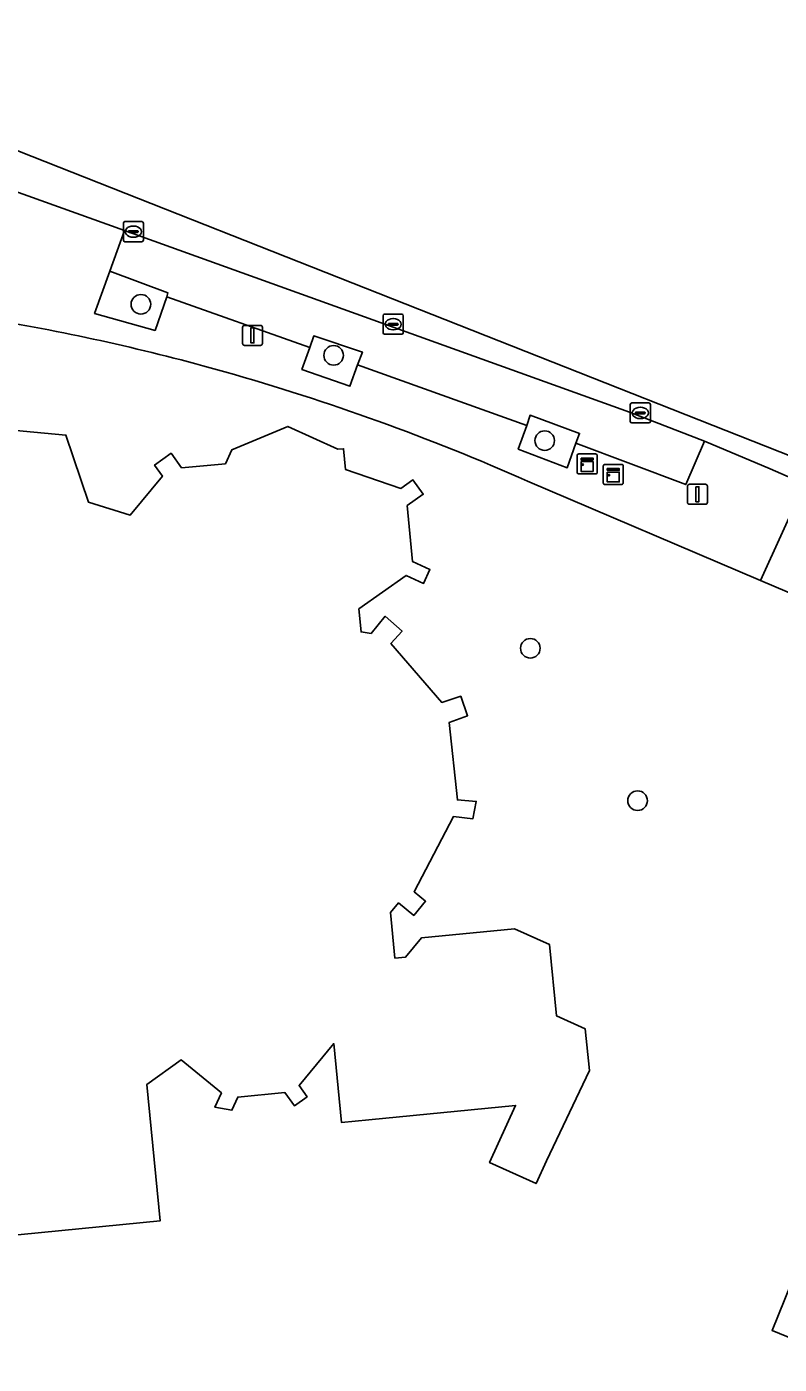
# Model space of a CAD drawing. Extents: x 159371 to 159986, y 382987 to 383597.
# Drawn here: x 159734.2 to 159771.8, y 383518.9 to 383585.6 of the extents above; entities that cross this region are included whole.
import ezdxf

# ---------------------------------------------------------------- set-up
doc = ezdxf.new("R2010")
doc.units = 0
for name, color, linetype in [('IMGEO_Boom', 7, 'Continuous'), ('IMGEO_Erf', 7, 'Continuous'), ('IMGEO_Groenvoorziening', 7, 'Continuous'), ('IMGEO_Kast', 7, 'Continuous'), ('IMGEO_Kolk', 7, 'Continuous'), ('IMGEO_Lichtmast', 7, 'Continuous'), ('IMGEO_Pand', 7, 'Continuous'), ('IMGEO_Parkeervlak_open', 7, 'Continuous'), ('IMGEO_Rijbaan_lokaal_open', 7, 'Continuous'), ('IMGEO_Voetpad_open', 7, 'Continuous')]:
    doc.layers.add(name, color=color, linetype=linetype)

msp = doc.modelspace()

# ---------------------------------------------------------------- linework, layer by layer
at = {"layer": 'IMGEO_Boom'}
for centre in [(159739.926, 383571.776), (159749.538, 383569.23), (159760.065, 383564.977), (159759.348, 383554.622), (159764.696, 383547.022)]:
    msp.add_circle(centre, 0.489, dxfattribs=at)
at = {"layer": 'IMGEO_Erf'}
for points in [[(159732.086, 383565.625), (159736.19, 383565.255), (159737.305, 383561.912), (159739.394, 383561.263), (159741.002, 383563.208), (159740.609, 383563.76), (159741.435, 383564.348), (159741.954, 383563.619), (159744.142, 383563.827), (159744.461, 383564.524), (159747.248, 383565.689), (159749.754, 383564.544), (159750.032, 383564.57), (159750.13, 383563.541), (159752.891, 383562.592), (159753.496, 383563.022), (159754.006, 383562.305), (159753.208, 383561.736), (159753.473, 383558.945), (159754.343, 383558.547), (159754.026, 383557.853), (159753.148, 383558.254), (159750.798, 383556.583), (159750.907, 383555.439), (159751.403, 383555.357), (159752.116, 383556.219), (159752.949, 383555.474), (159752.395, 383554.862), (159754.933, 383551.919), (159755.881, 383552.226), (159756.221, 383551.256), (159755.305, 383550.924), (159755.712, 383547.063), (159756.652, 383546.987), (159756.477, 383546.109), (159755.516, 383546.232), (159753.549, 383542.479), (159754.123, 383542.005), (159753.538, 383541.297), (159752.78, 383541.924), (159752.38, 383541.44), (159752.596, 383539.176), (159753.13, 383539.227), (159753.916, 383540.183), (159758.56, 383540.639), (159760.312, 383539.844), (159760.661, 383536.287), (159762.09, 383535.639), (159762.292, 383533.574), (159760.148, 383529.057), (159759.638, 383527.932), (159757.318, 383528.974), (159758.612, 383531.827), (159751.29, 383531.109), (159749.927, 383530.975), (159749.541, 383534.911), (159747.818, 383532.812), (159748.212, 383532.261), (159747.582, 383531.81), (159747.11, 383532.469), (159744.759, 383532.238), (159744.464, 383531.587), (159743.617, 383531.738), (159743.938, 383532.447), (159741.93, 383534.097), (159740.225, 383532.876), (159740.892, 383526.075), (159725.826, 383524.597)], [(159785.366, 383551.823), (159770.834, 383558.006), (159759.211, 383562.952)], [(159775.515, 383518.919), (159771.401, 383520.61), (159772.363, 383522.951)]]:
    msp.add_lwpolyline(points, dxfattribs=at)
for centre, radius, start, end in [((159715.615, 383468.382), 104.001, 74.09973, 80.7237), ((159714.024, 383461.415), 111.138, 66.00942, 74.29506)]:
    msp.add_arc(centre, radius, start, end, dxfattribs=at)
at = {"layer": 'IMGEO_Groenvoorziening'}
for points in [[(159741.22, 383572.14), (159741.267, 383572.352), (159738.378, 383573.421), (159737.615, 383571.317), (159740.634, 383570.475)], [(159748.548, 383570.199), (159748.358, 383569.616), (159747.955, 383568.524), (159750.347, 383567.691), (159750.736, 383568.762), (159750.974, 383569.393)], [(159759.339, 383566.24), (159759.179, 383565.733), (159758.747, 383564.555), (159761.192, 383563.627), (159761.625, 383564.843), (159761.802, 383565.337)]]:
    msp.add_lwpolyline(points, close=True, dxfattribs=at)
at = {"layer": 'IMGEO_Kast'}
for p, q in [((159761.683, 383563.388), (159761.683, 383564.229)), ((159761.683, 383564.229), (159761.683, 383563.388)), ((159761.758, 383564.313), (159762.599, 383564.313)), ((159762.599, 383564.313), (159761.758, 383564.313)), ((159762.683, 383564.238), (159762.683, 383563.397)), ((159762.683, 383563.397), (159762.683, 383564.238)), ((159762.986, 383562.867), (159762.986, 383563.708)), ((159762.986, 383563.708), (159762.986, 383562.867)), ((159763.061, 383563.792), (159763.902, 383563.792)), ((159763.902, 383563.792), (159763.061, 383563.792)), ((159763.986, 383563.717), (159763.986, 383562.876)), ((159763.986, 383562.876), (159763.986, 383563.717)), ((159762.608, 383563.313), (159761.767, 383563.313)), ((159761.767, 383563.313), (159762.608, 383563.313)), ((159763.911, 383562.792), (159763.07, 383562.792)), ((159763.07, 383562.792), (159763.911, 383562.792))]:
    msp.add_line(p, q, dxfattribs=at)
for points in [[(159761.878, 383564.103), (159762.478, 383564.103), (159762.478, 383564.018), (159761.878, 383564.018), (159761.878, 383564.103)], [(159761.878, 383563.928), (159762.478, 383563.928), (159762.478, 383563.439), (159761.878, 383563.439), (159761.878, 383563.928)], [(159763.181, 383563.582), (159763.781, 383563.582), (159763.781, 383563.497), (159763.181, 383563.497), (159763.181, 383563.582)], [(159763.181, 383563.407), (159763.781, 383563.407), (159763.781, 383562.918), (159763.181, 383562.918), (159763.181, 383563.407)]]:
    msp.add_lwpolyline(points, dxfattribs=at)
for centre in [(159761.962, 383563.777), (159763.265, 383563.256)]:
    msp.add_circle(centre, 0.0377, dxfattribs=at)
for centre, start, end in [((159761.761, 383564.235), 92.4484, 184.28452), ((159761.761, 383564.235), 92.4484, 184.28452), ((159762.605, 383564.235), 2.4484, 94.28452), ((159762.605, 383564.235), 2.4484, 94.28452), ((159762.605, 383563.391), 272.4484, 4.28452), ((159762.605, 383563.391), 272.4484, 4.28452), ((159763.064, 383563.714), 92.4484, 184.28452), ((159763.064, 383563.714), 92.4484, 184.28452), ((159763.908, 383563.714), 2.4484, 94.28452), ((159763.908, 383563.714), 2.4484, 94.28452), ((159761.761, 383563.391), 182.4484, 274.28452), ((159761.761, 383563.391), 182.4484, 274.28452), ((159763.064, 383562.87), 182.4484, 274.28452), ((159763.064, 383562.87), 182.4484, 274.28452), ((159763.908, 383562.87), 272.4484, 4.28452), ((159763.908, 383562.87), 272.4484, 4.28452)]:
    msp.add_arc(centre, 0.0779, start, end, dxfattribs=at)
at = {"layer": 'IMGEO_Kolk'}
for p, q in [((159739.051, 383574.972), (159739.051, 383575.824)), ((159739.126, 383575.898), (159739.978, 383575.898)), ((159739.31, 383575.392), (159739.31, 383575.404)), ((159739.353, 383575.441), (159739.751, 383575.441)), ((159739.539, 383575.678), (159739.564, 383575.678)), ((159739.794, 383575.404), (159739.794, 383575.392)), ((159740.052, 383575.824), (159740.052, 383574.972)), ((159739.978, 383574.898), (159739.126, 383574.898)), ((159739.748, 383575.355), (159739.35, 383575.355)), ((159739.562, 383575.118), (159739.537, 383575.118)), ((159752.008, 383570.356), (159752.008, 383571.208)), ((159752.083, 383571.282), (159752.935, 383571.282)), ((159752.267, 383570.776), (159752.267, 383570.788)), ((159752.705, 383570.739), (159752.307, 383570.739)), ((159752.31, 383570.825), (159752.708, 383570.825)), ((159752.496, 383571.062), (159752.521, 383571.062)), ((159752.751, 383570.788), (159752.751, 383570.776)), ((159753.009, 383571.208), (159753.009, 383570.356)), ((159752.935, 383570.282), (159752.083, 383570.282)), ((159752.519, 383570.502), (159752.494, 383570.502)), ((159764.333, 383565.932), (159764.333, 383566.784)), ((159764.408, 383566.858), (159765.26, 383566.858)), ((159765.334, 383566.784), (159765.334, 383565.932)), ((159764.592, 383566.352), (159764.592, 383566.364)), ((159765.03, 383566.315), (159764.632, 383566.315)), ((159764.635, 383566.401), (159765.033, 383566.401)), ((159764.844, 383566.078), (159764.819, 383566.078)), ((159764.821, 383566.638), (159764.846, 383566.638)), ((159765.076, 383566.364), (159765.076, 383566.352)), ((159765.26, 383565.858), (159764.408, 383565.858))]:
    msp.add_line(p, q, dxfattribs=at)
for points in [[(159739.051, 383574.972), (159739.051, 383575.824)], [(159739.126, 383575.898), (159739.978, 383575.898)], [(159740.052, 383575.824), (159740.052, 383574.972)], [(159739.978, 383574.898), (159739.126, 383574.898)], [(159752.008, 383570.356), (159752.008, 383571.208)], [(159752.083, 383571.282), (159752.935, 383571.282)], [(159753.009, 383571.208), (159753.009, 383570.356)], [(159752.935, 383570.282), (159752.083, 383570.282)], [(159764.333, 383565.932), (159764.333, 383566.784)], [(159764.408, 383566.858), (159765.26, 383566.858)], [(159765.334, 383566.784), (159765.334, 383565.932)], [(159765.26, 383565.858), (159764.408, 383565.858)]]:
    msp.add_lwpolyline(points, dxfattribs=at)
for centre, radius, start, end in [((159739.128, 383575.822), 0.0765, 91.55205, 178.44795), ((159739.128, 383575.822), 0.0765, 91.55205, 178.44795), ((159739.35, 383575.401), 0.0403, 85.87752, 175.75265), ((159739.755, 383575.403), 0.0386, 1.73085, 96.63898), ((159739.976, 383575.822), 0.0765, 1.55205, 88.44795), ((159739.976, 383575.822), 0.0765, 1.55205, 88.44795), ((159739.128, 383574.974), 0.0765, 181.55205, 268.44795), ((159739.128, 383574.974), 0.0765, 181.55205, 268.44795), ((159739.347, 383575.391), 0.0366, 178.93798, 274.71019), ((159739.751, 383575.398), 0.043, 264.86636, 352.45326), ((159739.976, 383574.974), 0.0765, 271.55205, 358.44795), ((159739.976, 383574.974), 0.0765, 271.55205, 358.44795), ((159752.085, 383571.206), 0.0765, 91.55205, 178.44795), ((159752.085, 383571.206), 0.0765, 91.55205, 178.44795), ((159752.307, 383570.785), 0.0403, 85.87752, 175.75265), ((159752.304, 383570.775), 0.0366, 178.93798, 274.71019), ((159752.708, 383570.782), 0.043, 264.86636, 352.45326), ((159752.712, 383570.787), 0.0386, 1.73085, 96.63898), ((159752.933, 383571.206), 0.0765, 1.55205, 88.44795), ((159752.933, 383571.206), 0.0765, 1.55205, 88.44795), ((159752.085, 383570.358), 0.0765, 181.55205, 268.44795), ((159752.085, 383570.358), 0.0765, 181.55205, 268.44795), ((159752.933, 383570.358), 0.0765, 271.55205, 358.44795), ((159752.933, 383570.358), 0.0765, 271.55205, 358.44795), ((159764.41, 383566.782), 0.0765, 91.55205, 178.44795), ((159764.41, 383566.782), 0.0765, 91.55205, 178.44795), ((159765.258, 383566.782), 0.0765, 1.55205, 88.44795), ((159765.258, 383566.782), 0.0765, 1.55205, 88.44795), ((159764.632, 383566.361), 0.0403, 85.87752, 175.75265), ((159764.629, 383566.351), 0.0366, 178.93798, 274.71019), ((159765.033, 383566.358), 0.043, 264.86636, 352.45326), ((159765.037, 383566.363), 0.0386, 1.73085, 96.63898), ((159764.41, 383565.934), 0.0765, 181.55205, 268.44795), ((159764.41, 383565.934), 0.0765, 181.55205, 268.44795), ((159765.258, 383565.934), 0.0765, 271.55205, 358.44795), ((159765.258, 383565.934), 0.0765, 271.55205, 358.44795)]:
    msp.add_arc(centre, radius, start, end, dxfattribs=at)
for centre, major_axis, ratio, start_param, end_param in [((159739.538, 383575.398), (-0.387, 0.002), 0.722429, 4.712389, 7.853982), ((159739.563, 383575.398), (-0.39, 0.002), 0.717154, 1.570796, 4.712389), ((159752.495, 383570.782), (-0.387, 0.002), 0.722429, 4.712389, 7.853982), ((159752.52, 383570.782), (-0.39, 0.002), 0.717154, 1.570796, 4.712389), ((159764.82, 383566.358), (-0.387, 0.002), 0.722429, 4.712389, 7.853982), ((159764.845, 383566.358), (-0.39, 0.002), 0.717154, 1.570796, 4.712389)]:
    msp.add_ellipse(centre, major_axis=major_axis, ratio=ratio, start_param=start_param, end_param=end_param, dxfattribs=at)
at = {"layer": 'IMGEO_Lichtmast'}
for p, q in [((159744.995, 383569.825), (159744.995, 383570.625)), ((159744.995, 383570.625), (159744.995, 383569.825)), ((159745.095, 383570.725), (159745.885, 383570.725)), ((159745.885, 383570.725), (159745.095, 383570.725)), ((159745.985, 383570.625), (159745.985, 383569.825)), ((159745.985, 383569.825), (159745.985, 383570.625)), ((159745.885, 383569.725), (159745.095, 383569.725)), ((159745.095, 383569.725), (159745.885, 383569.725)), ((159767.286, 383562.803), (159768.076, 383562.803)), ((159768.076, 383562.803), (159767.286, 383562.803)), ((159767.186, 383561.903), (159767.186, 383562.703)), ((159767.186, 383562.703), (159767.186, 383561.903)), ((159768.176, 383562.703), (159768.176, 383561.903)), ((159768.176, 383561.903), (159768.176, 383562.703)), ((159768.076, 383561.803), (159767.286, 383561.803)), ((159767.286, 383561.803), (159768.076, 383561.803))]:
    msp.add_line(p, q, dxfattribs=at)
for points in [[(159745.415, 383570.6), (159745.565, 383570.6), (159745.565, 383569.85), (159745.415, 383569.85), (159745.415, 383570.6)], [(159767.606, 383562.678), (159767.756, 383562.678), (159767.756, 383561.928), (159767.606, 383561.928), (159767.606, 383562.678)]]:
    msp.add_lwpolyline(points, dxfattribs=at)
for centre, start, end in [((159745.095, 383570.625), 90, 180), ((159745.095, 383570.625), 90, 180), ((159745.885, 383570.625), 0, 90), ((159745.885, 383570.625), 360, 90), ((159745.095, 383569.825), 180, 270), ((159745.095, 383569.825), 180, 270), ((159745.885, 383569.825), 270, 0), ((159745.885, 383569.825), 270, 0), ((159767.286, 383562.703), 90, 180), ((159767.286, 383562.703), 90, 180), ((159768.076, 383562.703), 0, 90), ((159768.076, 383562.703), 360, 90), ((159767.286, 383561.903), 180, 270), ((159767.286, 383561.903), 180, 270), ((159768.076, 383561.903), 270, 0), ((159768.076, 383561.903), 270, 0)]:
    msp.add_arc(centre, 0.1, start, end, dxfattribs=at)
at = {"layer": 'IMGEO_Pand'}
for points in [[(159725.826, 383524.597), (159740.892, 383526.075), (159740.225, 383532.876), (159741.93, 383534.097), (159743.938, 383532.447), (159743.617, 383531.738), (159744.464, 383531.587), (159744.759, 383532.238), (159747.11, 383532.469), (159747.582, 383531.81), (159748.212, 383532.261), (159747.818, 383532.812), (159749.541, 383534.911), (159749.927, 383530.975), (159751.29, 383531.109), (159758.612, 383531.827), (159757.318, 383528.974), (159759.638, 383527.932), (159760.148, 383529.057), (159762.292, 383533.574), (159762.09, 383535.639), (159760.661, 383536.287), (159760.312, 383539.844), (159758.56, 383540.639), (159753.916, 383540.183), (159753.13, 383539.227), (159752.596, 383539.176), (159752.38, 383541.44), (159752.78, 383541.924), (159753.538, 383541.297), (159754.123, 383542.005), (159753.549, 383542.479), (159755.516, 383546.232), (159756.477, 383546.109), (159756.652, 383546.987), (159755.712, 383547.063), (159755.305, 383550.924), (159756.221, 383551.256), (159755.881, 383552.226), (159754.933, 383551.919), (159752.395, 383554.862), (159752.949, 383555.474), (159752.116, 383556.219), (159751.403, 383555.357), (159750.907, 383555.439), (159750.798, 383556.583), (159753.148, 383558.254), (159754.026, 383557.853), (159754.343, 383558.547), (159753.473, 383558.945), (159753.208, 383561.736), (159754.006, 383562.305), (159753.496, 383563.022), (159752.891, 383562.592), (159750.13, 383563.541), (159750.032, 383564.57), (159749.754, 383564.544), (159747.248, 383565.689), (159744.461, 383564.524), (159744.142, 383563.827), (159741.954, 383563.619), (159741.435, 383564.348), (159740.609, 383563.76), (159741.002, 383563.208), (159739.394, 383561.263), (159737.305, 383561.912), (159736.19, 383565.255), (159732.086, 383565.625)], [(159772.363, 383522.951), (159771.401, 383520.61), (159775.515, 383518.919)]]:
    msp.add_lwpolyline(points, dxfattribs=at)
at = {"layer": 'IMGEO_Parkeervlak_open'}
msp.add_lwpolyline([(159738.378, 383573.421), (159741.267, 383572.352), (159741.22, 383572.14), (159748.358, 383569.616), (159748.548, 383570.199), (159750.974, 383569.393), (159750.736, 383568.762), (159759.179, 383565.733), (159759.339, 383566.24), (159761.802, 383565.337), (159761.625, 383564.843), (159767.097, 383562.789), (159768.037, 383564.957), (159764.299, 383566.393), (159739.114, 383575.457)], close=True, dxfattribs=at)
at = {"layer": 'IMGEO_Rijbaan_lokaal_open'}
msp.add_lwpolyline([(159721.291, 383581.85), (159721.368, 383581.821), (159721.444, 383581.793), (159726.316, 383580.048), (159733.407, 383577.507), (159739.114, 383575.457), (159764.299, 383566.393), (159768.037, 383564.957), (159771.312, 383563.569), (159773.028, 383562.816), (159775.308, 383561.823), (159775.74, 383562.852), (159733.161, 383579.684), (159727.097, 383585.616)], dxfattribs=at)
at = {"layer": 'IMGEO_Voetpad_open'}
for points in [[(159759.211, 383562.952), (159770.834, 383558.006), (159773.028, 383562.816), (159771.312, 383563.569), (159768.037, 383564.957), (159767.097, 383562.789), (159761.625, 383564.843), (159761.192, 383563.627), (159758.747, 383564.555), (159759.179, 383565.733), (159750.736, 383568.762), (159750.347, 383567.691), (159747.955, 383568.524), (159748.358, 383569.616), (159741.22, 383572.14), (159740.634, 383570.475), (159737.615, 383571.317), (159738.378, 383573.421), (159739.114, 383575.457), (159733.407, 383577.507)], [(159773.028, 383562.816), (159770.834, 383558.006), (159785.366, 383551.823)]]:
    msp.add_lwpolyline(points, dxfattribs=at)
for centre, radius, start, end in [((159715.615, 383468.382), 104.001, 74.09973, 80.7237), ((159714.024, 383461.415), 111.138, 66.00942, 74.29506)]:
    msp.add_arc(centre, radius, start, end, dxfattribs=at)

doc.saveas('drawing.dxf')
